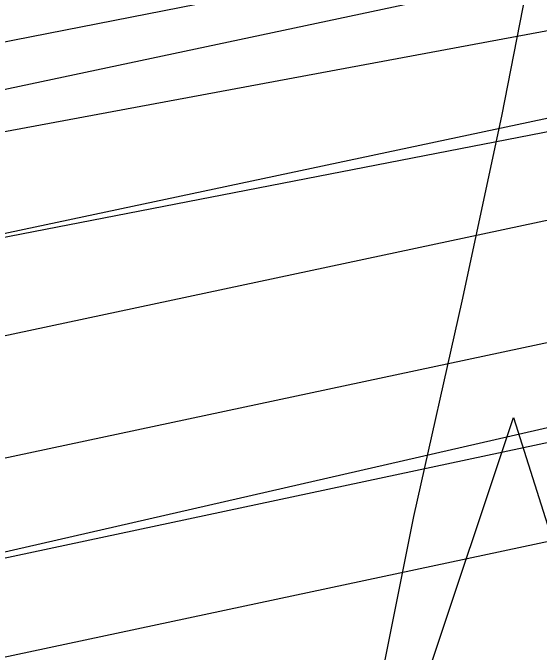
# Model space of a CAD drawing. Extents: x 3313447 to 3351316, y 703786 to 729172.
# Drawn here: x 3324653.1 to 3324781.8, y 722330 to 722486.5 of the extents above; entities that cross this region are included whole.
import ezdxf

# ---------------------------------------------------------------- set-up
doc = ezdxf.new("R2010")
doc.units = 0
for name, color, linetype in [('V-CHAN-NAID', 7, 'Continuous'), ('V-TOPO-MAJR', 7, 'Continuous'), ('V-UTIL-LINE', 7, 'Continuous')]:
    doc.layers.add(name, color=color, linetype=linetype)

msp = doc.modelspace()

# ---------------------------------------------------------------- linework, layer by layer
at = {"layer": 'V-CHAN-NAID'}
msp.add_lwpolyline([(3324763.92, 722323.85), (3324754.33, 722323.92), (3324775.46, 722387.4), (3324795.68, 722323.62), (3324786.09, 722323.69), (3324784.52, 722324.27), (3324782.42, 722324.89), (3324780.38, 722325.34), (3324778.35, 722325.65), (3324777.18, 722325.76), (3324775.65, 722325.84), (3324773.92, 722325.84), (3324772.55, 722325.77), (3324770.65, 722325.57), (3324769.28, 722325.35), (3324767.5, 722324.97), (3324765.97, 722324.55), (3324764.94, 722324.22)], close=True, dxfattribs=at)
at = {"layer": 'V-TOPO-MAJR'}
msp.add_lwpolyline([(3324683.24, 721525.36), (3324684.46, 721550.9), (3324700.72, 721889.87), (3324701.29, 721901.47), (3324701.88, 721913.07), (3324702.49, 721924.66), (3324703.12, 721936.26), (3324710.74, 722073.64), (3324716.61, 722146.63), (3324724.9, 722219.27), (3324736.8, 722291.42), (3324751.11, 722363.22), (3324762.97, 722415.86), (3324772.61, 722461.2), (3324781.51, 722506.67), (3324789.31, 722552.35), (3324796.36, 722598.16), (3324804.65, 722656.66), (3324806.86, 722673.34), (3324808.88, 722690.04), (3324810.62, 722706.77)], dxfattribs=at)
at = {"layer": 'V-UTIL-LINE'}
for p, q in [((3319986.04, 721562.22), (3327138.82, 722968.47)), ((3320012.09, 721527.49), (3327138.82, 722916.38)), ((3322286.74, 721965.72), (3325198.84, 722584.08)), ((3325171.35, 722554.32), (3322455.66, 722048.02)), ((3322296.36, 721931.6), (3325203.18, 722549.96)), ((3322298.78, 721907.09), (3325205.6, 722525.46)), ((3322293.5, 721875.39), (3325221.46, 722499.03)), ((3325218.47, 722484.62), (3322494.68, 721860)), ((3322282.93, 721848.96), (3325237.31, 722477.89)), ((3322285.18, 721825.05), (3325254.04, 722457.25))]:
    msp.add_line(p, q, dxfattribs=at)

doc.saveas('drawing.dxf')
